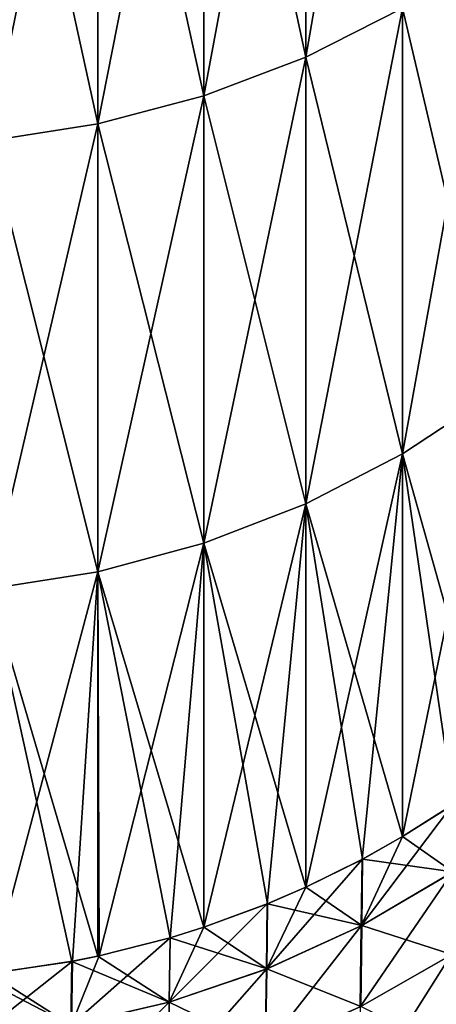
# Model space of a CAD drawing. Header units: metres. Extents: x -2 to 78, y -85 to 85.
# Tile 331 of 500: x 77.243 to 77.66, y 1.351 to 2.335. Entities that reach past the tile are written whole.
import ezdxf

# ---------------------------------------------------------------- set-up
doc = ezdxf.new("R2010")
doc.units = ezdxf.units.M
doc.layers.add('solid_20004802', color=7, linetype='CONTINUOUS')

msp = doc.modelspace()

# ---------------------------------------------------------------- linework, layer by layer
at = {"layer": 'solid_20004802'}
for points in [[(77.626076, 2.853869, 10.93715), (77.529282, 2.805892, 10.958017), (77.529282, 2.297334, 9.705369)], [(77.626076, 2.346279, 9.686888), (77.626076, 2.853869, 10.93715), (77.529282, 2.297334, 9.705369)], [(77.529282, 2.805892, -10.958017), (77.529282, 2.297334, -9.705369), (77.427322, 2.767957, -10.974517)], [(77.529282, 2.805892, 10.958017), (77.427322, 2.767957, 10.974517), (77.427322, 2.258634, 9.719982)], [(77.529282, 2.297334, 9.705369), (77.529282, 2.805892, 10.958017), (77.427322, 2.258634, 9.719982)], [(77.626076, 2.346279, -9.686888), (77.529282, 2.297334, -9.705369), (77.529282, 2.805892, -10.958017)], [(77.427322, 2.767957, -10.974517), (77.427322, 2.258634, -9.719982), (77.321434, 2.740525, -10.986448)], [(77.427322, 2.767957, 10.974517), (77.321434, 2.740525, 10.986448), (77.321434, 2.230648, 9.73055)], [(77.427322, 2.258634, 9.719982), (77.427322, 2.767957, 10.974517), (77.321434, 2.230648, 9.73055)], [(77.529282, 2.297334, -9.705369), (77.427322, 2.258634, -9.719982), (77.427322, 2.767957, -10.974517)], [(77.321434, 2.740525, -10.986448), (77.321434, 2.230648, -9.73055), (77.212898, 2.723927, -10.993668)], [(77.321434, 2.740525, 10.986448), (77.212898, 2.723927, 10.993668), (77.212898, 2.213714, 9.736944)], [(77.321434, 2.230648, 9.73055), (77.321434, 2.740525, 10.986448), (77.212898, 2.213714, 9.736944)], [(77.427322, 2.258634, -9.719982), (77.321434, 2.230648, -9.73055), (77.321434, 2.740525, -10.986448)], [(77.321434, 2.230648, -9.73055), (77.212898, 2.213714, -9.736944), (77.212898, 2.723927, -10.993668)], [(77.716545, 2.404877, -9.664761), (77.716545, 1.960425, -8.393951), (77.626076, 2.346279, -9.686888)], [(77.716545, 2.404877, 9.664761), (77.626076, 2.346279, 9.686888), (77.626076, 1.900809, 8.413168)], [(77.716545, 1.960425, 8.393951), (77.716545, 2.404877, 9.664761), (77.626076, 1.900809, 8.413168)], [(77.626076, 2.346279, -9.686888), (77.626076, 1.900809, -8.413168), (77.529282, 2.297334, -9.705369)], [(77.626076, 2.346279, 9.686888), (77.529282, 2.297334, 9.705369), (77.529282, 1.851014, 8.42922)], [(77.626076, 1.900809, 8.413168), (77.626076, 2.346279, 9.686888), (77.529282, 1.851014, 8.42922)], [(77.716545, 1.960425, -8.393951), (77.626076, 1.900809, -8.413168), (77.626076, 2.346279, -9.686888)], [(77.529282, 2.297334, -9.705369), (77.529282, 1.851014, -8.42922), (77.427322, 2.258634, -9.719982)], [(77.529282, 2.297334, 9.705369), (77.427322, 2.258634, 9.719982), (77.427322, 1.811642, 8.441912)], [(77.529282, 1.851014, 8.42922), (77.529282, 2.297334, 9.705369), (77.427322, 1.811642, 8.441912)], [(77.626076, 1.900809, -8.413168), (77.529282, 1.851014, -8.42922), (77.529282, 2.297334, -9.705369)], [(77.427322, 2.258634, -9.719982), (77.427322, 1.811642, -8.441912), (77.321434, 2.230648, -9.73055)], [(77.427322, 2.258634, 9.719982), (77.321434, 2.230648, 9.73055), (77.321434, 1.78317, 8.45109)], [(77.427322, 1.811642, 8.441912), (77.427322, 2.258634, 9.719982), (77.321434, 1.78317, 8.45109)], [(77.529282, 1.851014, -8.42922), (77.427322, 1.811642, -8.441912), (77.427322, 2.258634, -9.719982)], [(77.321434, 2.230648, -9.73055), (77.321434, 1.78317, -8.45109), (77.212898, 2.213714, -9.736944)], [(77.321434, 2.230648, 9.73055), (77.212898, 2.213714, 9.736944), (77.212898, 1.765942, 8.456643)], [(77.321434, 1.78317, 8.45109), (77.321434, 2.230648, 9.73055), (77.212898, 1.765942, 8.456643)], [(77.427322, 1.811642, -8.441912), (77.321434, 1.78317, -8.45109), (77.321434, 2.230648, -9.73055)], [(77.321434, 1.78317, -8.45109), (77.212898, 1.765942, -8.456643), (77.212898, 2.213714, -9.736944)], [(77.716545, 1.960425, -8.393951), (77.716545, 1.579025, -7.102816), (77.626076, 1.900809, -8.413168)], [(77.716545, 1.960425, 8.393951), (77.626076, 1.900809, 8.413168), (77.626076, 1.518536, 7.119077)], [(77.676071, 1.550197, 7.110566), (77.716545, 1.960425, 8.393951), (77.626076, 1.518536, 7.119077)], [(77.626076, 1.900809, -8.413168), (77.626076, 1.518536, -7.119077), (77.529282, 1.851014, -8.42922)], [(77.626076, 1.900809, 8.413168), (77.529282, 1.851014, 8.42922), (77.529282, 1.468012, 7.13266)], [(77.58548, 1.495719, 7.125212), (77.626076, 1.900809, 8.413168), (77.529282, 1.468012, 7.13266)], [(77.58548, 1.495719, 7.125212), (77.626076, 1.518536, 7.119077), (77.626076, 1.900809, 8.413168)], [(77.676918, 1.550769, -7.110412), (77.626076, 1.518536, -7.119077), (77.626076, 1.900809, -8.413168)], [(77.716545, 1.579025, -7.102816), (77.676918, 1.550769, -7.110412), (77.626076, 1.900809, -8.413168)], [(77.529282, 1.851014, -8.42922), (77.529282, 1.468012, -7.13266), (77.427322, 1.811642, -8.441912)], [(77.529282, 1.851014, 8.42922), (77.427322, 1.811642, 8.441912), (77.427322, 1.428063, 7.1434)], [(77.490753, 1.451425, 7.137119), (77.529282, 1.851014, 8.42922), (77.427322, 1.428063, 7.1434)], [(77.490753, 1.451425, 7.137119), (77.529282, 1.468012, 7.13266), (77.529282, 1.851014, 8.42922)], [(77.586021, 1.496006, -7.125134), (77.529282, 1.468012, -7.13266), (77.529282, 1.851014, -8.42922)], [(77.626076, 1.518536, -7.119077), (77.586021, 1.496006, -7.125134), (77.529282, 1.851014, -8.42922)], [(77.427322, 1.811642, -8.441912), (77.427322, 1.428063, -7.1434), (77.321434, 1.78317, -8.45109)], [(77.427322, 1.811642, 8.441912), (77.321434, 1.78317, 8.45109), (77.322594, 1.399426, 7.151098)], [(77.322594, 1.399426, 7.151098), (77.393654, 1.417552, 7.146225), (77.427322, 1.811642, 8.441912)], [(77.393654, 1.417552, 7.146225), (77.427322, 1.428063, 7.1434), (77.427322, 1.811642, 8.441912)], [(77.490952, 1.451503, -7.137098), (77.427322, 1.428063, -7.1434), (77.427322, 1.811642, -8.441912)], [(77.529282, 1.468012, -7.13266), (77.490952, 1.451503, -7.137098), (77.427322, 1.811642, -8.441912)], [(77.321434, 1.78317, -8.45109), (77.321434, 1.399174, -7.151166), (77.212898, 1.765942, -8.456643)], [(77.321434, 1.78317, 8.45109), (77.212898, 1.765942, 8.456643), (77.214195, 1.381833, 7.155828)], [(77.214195, 1.381833, 7.155828), (77.295967, 1.394001, 7.152556), (77.321434, 1.78317, 8.45109)], [(77.295967, 1.394001, 7.152556), (77.322594, 1.399426, 7.151098), (77.321434, 1.78317, 8.45109)], [(77.393478, 1.4175, -7.146239), (77.321434, 1.399174, -7.151166), (77.321434, 1.78317, -8.45109)], [(77.427322, 1.428063, -7.1434), (77.393478, 1.4175, -7.146239), (77.321434, 1.78317, -8.45109)], [(77.295425, 1.393898, -7.152584), (77.212898, 1.381694, -7.155865), (77.212898, 1.765942, -8.456643)], [(77.321434, 1.399174, -7.151166), (77.295425, 1.393898, -7.152584), (77.212898, 1.765942, -8.456643)], [(77.584755, 1.429494, 6.911394), (77.676071, 1.550197, 7.110566), (77.626076, 1.518536, 7.119077)], [(77.675476, 1.482751, 6.892681), (77.676071, 1.550197, 7.110566), (77.584755, 1.429494, 6.911394)], [(77.676323, 1.48331, -6.892485), (77.626076, 1.518536, -7.119077), (77.676918, 1.550769, -7.110412)], [(77.584755, 1.429494, 6.911394), (77.626076, 1.518536, 7.119077), (77.58548, 1.495719, 7.125212)], [(77.676323, 1.48331, -6.892485), (77.586021, 1.496006, -7.125134), (77.626076, 1.518536, -7.119077)], [(77.489922, 1.386247, 6.926648), (77.58548, 1.495719, 7.125212), (77.529282, 1.468012, 7.13266)], [(77.584755, 1.429494, 6.911394), (77.58548, 1.495719, 7.125212), (77.489922, 1.386247, 6.926648)], [(77.585289, 1.429775, -6.911295), (77.529282, 1.468012, -7.13266), (77.586021, 1.496006, -7.125134)], [(77.585289, 1.429775, -6.911295), (77.586021, 1.496006, -7.125134), (77.676323, 1.48331, -6.892485)], [(77.675476, 1.482751, 6.892681), (77.584755, 1.429494, 6.911394), (77.583565, 1.34851, 6.704341)], [(77.674339, 1.400222, 6.681709), (77.675476, 1.482751, 6.892681), (77.583565, 1.34851, 6.704341)], [(77.585289, 1.429775, -6.911295), (77.676323, 1.48331, -6.892485), (77.675186, 1.400765, -6.681472)], [(77.489922, 1.386247, 6.926648), (77.529282, 1.468012, 7.13266), (77.490753, 1.451425, 7.137119)], [(77.585289, 1.429775, -6.911295), (77.490952, 1.451503, -7.137098), (77.529282, 1.468012, -7.13266)], [(77.392754, 1.353229, 6.938362), (77.490753, 1.451425, 7.137119), (77.427322, 1.428063, 7.1434)], [(77.489922, 1.386247, 6.926648), (77.490753, 1.451425, 7.137119), (77.392754, 1.353229, 6.938362)], [(77.490112, 1.386323, -6.926621), (77.427322, 1.428063, -7.1434), (77.490952, 1.451503, -7.137098)], [(77.490112, 1.386323, -6.926621), (77.490952, 1.451503, -7.137098), (77.585289, 1.429775, -6.911295)], [(77.392754, 1.353229, 6.938362), (77.427322, 1.428063, 7.1434), (77.393654, 1.417552, 7.146225)], [(77.490112, 1.386323, -6.926621), (77.393478, 1.4175, -7.146239), (77.427322, 1.428063, -7.1434)], [(77.584755, 1.429494, 6.911394), (77.489922, 1.386247, 6.926648), (77.488686, 1.30655, 6.72282)], [(77.583565, 1.34851, 6.704341), (77.584755, 1.429494, 6.911394), (77.488686, 1.30655, 6.72282)], [(77.490112, 1.386323, -6.926621), (77.585289, 1.429775, -6.911295), (77.584106, 1.348783, -6.704222)], [(77.584106, 1.348783, -6.704222), (77.585289, 1.429775, -6.911295), (77.675186, 1.400765, -6.681472)], [(77.294983, 1.330314, 6.946575), (77.393654, 1.417552, 7.146225), (77.322594, 1.399426, 7.151098)], [(77.392754, 1.353229, 6.938362), (77.393654, 1.417552, 7.146225), (77.294983, 1.330314, 6.946575)], [(77.392578, 1.353179, -6.93838), (77.321434, 1.399174, -7.151166), (77.393478, 1.4175, -7.146239)], [(77.392578, 1.353179, -6.93838), (77.393478, 1.4175, -7.146239), (77.490112, 1.386323, -6.926621)], [(77.294983, 1.330314, 6.946575), (77.322594, 1.399426, 7.151098), (77.295967, 1.394001, 7.152556)], [(77.392578, 1.353179, -6.93838), (77.295425, 1.393898, -7.152584), (77.321434, 1.399174, -7.151166)], [(77.674339, 1.400222, 6.681709), (77.583565, 1.34851, 6.704341), (77.581749, 1.253332, 6.504681)], [(77.672569, 1.303229, 6.478275), (77.674339, 1.400222, 6.681709), (77.581749, 1.253332, 6.504681)], [(77.584106, 1.348783, -6.704222), (77.675186, 1.400765, -6.681472), (77.673416, 1.303753, -6.477999)], [(77.198166, 1.317073, 6.951432), (77.295967, 1.394001, 7.152556), (77.214195, 1.381833, 7.155828)], [(77.294983, 1.330314, 6.946575), (77.295967, 1.394001, 7.152556), (77.198166, 1.317073, 6.951432)], [(77.294434, 1.330213, -6.946611), (77.212898, 1.381694, -7.155865), (77.295425, 1.393898, -7.152584)], [(77.294434, 1.330213, -6.946611), (77.295425, 1.393898, -7.152584), (77.392578, 1.353179, -6.93838)], [(77.197243, 1.31699, -6.951463), (77.198288, 1.380238, -7.156257), (77.294434, 1.330213, -6.946611)], [(77.294434, 1.330213, -6.946611), (77.198288, 1.380238, -7.156257), (77.212898, 1.381694, -7.155865)], [(77.489922, 1.386247, 6.926648), (77.392754, 1.353229, 6.938362), (77.391479, 1.274553, 6.737044)], [(77.488686, 1.30655, 6.72282), (77.489922, 1.386247, 6.926648), (77.391479, 1.274553, 6.737044)], [(77.392578, 1.353179, -6.93838), (77.490112, 1.386323, -6.926621), (77.488884, 1.306624, -6.722787)], [(77.488884, 1.306624, -6.722787), (77.490112, 1.386323, -6.926621), (77.584106, 1.348783, -6.704222)], [(77.392754, 1.353229, 6.938362), (77.294983, 1.330314, 6.946575), (77.293663, 1.252393, 6.747059)], [(77.391479, 1.274553, 6.737044), (77.392754, 1.353229, 6.938362), (77.293663, 1.252393, 6.747059)], [(77.294434, 1.330213, -6.946611), (77.392578, 1.353179, -6.93838), (77.391304, 1.274504, -6.737066)], [(77.391304, 1.274504, -6.737066), (77.392578, 1.353179, -6.93838), (77.488884, 1.306624, -6.722787)]]:
    msp.add_3dface(points, dxfattribs=at)

doc.saveas('drawing.dxf')
